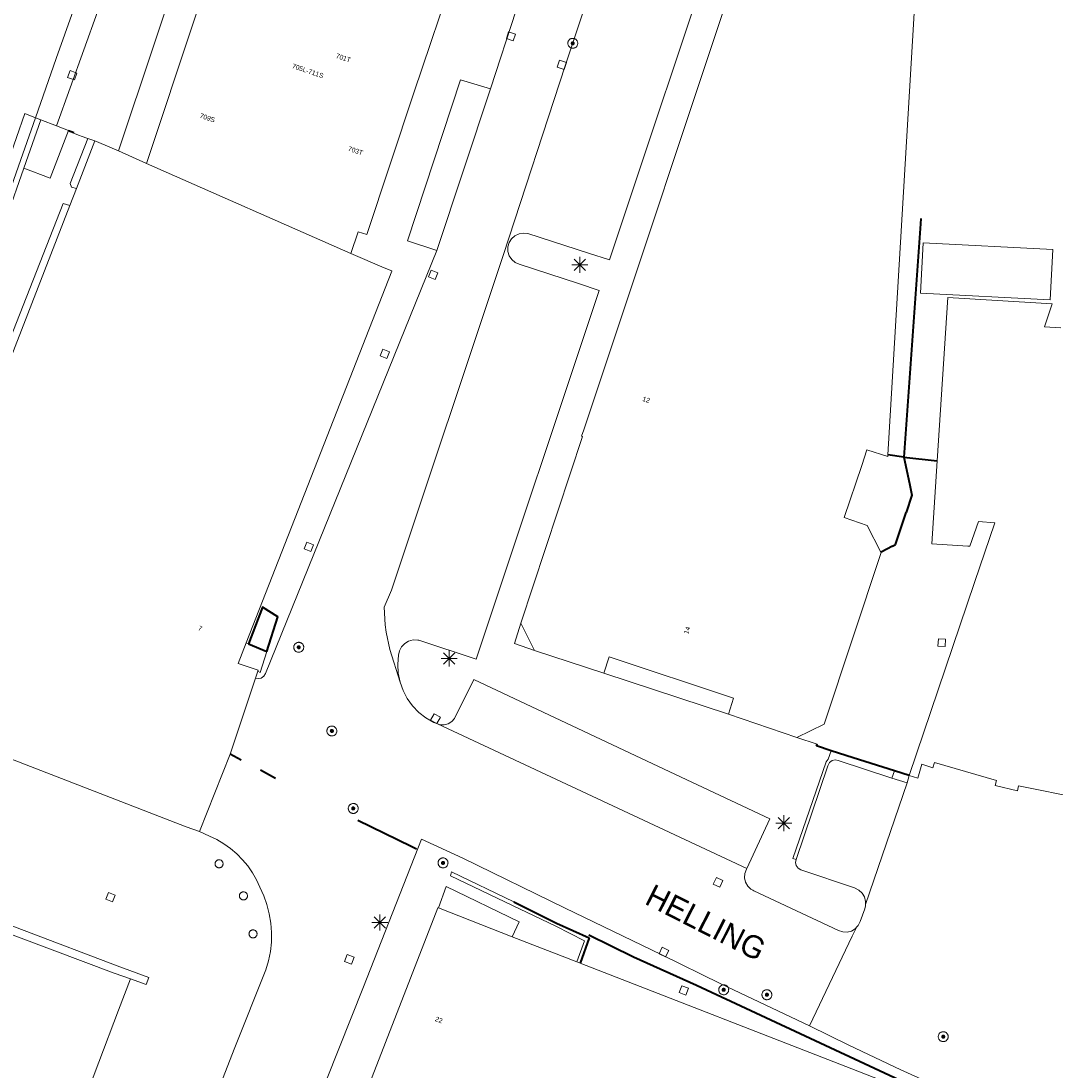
# Model space of a CAD drawing. Header units: metres. Extents: x 135779 to 137489, y 452643 to 455118.
# Tile 389 of 489: x 136792 to 136856, y 454290 to 454355. Entities that reach past the tile are written whole.
import ezdxf
from ezdxf.enums import TextEntityAlignment as Align

# ---------------------------------------------------------------- set-up
doc = ezdxf.new("R2010")
doc.units = ezdxf.units.M
doc.linetypes.add('DGN_Style_4', pattern=[89.853097, 44.898487, -22.449243, 0.056123, -22.449243])
for name, color, linetype, lineweight in [('KTop_BTD_Groenvoorziening', 62, 'Continuous', 13), ('KTop_GBI_Toegangstrap', 40, 'Continuous', 40), ('KTop_NAR_Huisnummer (t)', 7, 'Continuous', 13), ('KTop_NAR_Huisnummer tijdelijk (t)', 7, 'Continuous', 13), ('KTop_ORL_Weg_Straatnaam (t)', 7, 'Continuous', 13), ('KTop_OTD_Open verharding', 15, 'Continuous', 13), ('KTop_PAL_Afsluitpaal', 222, 'Continuous', 13), ('KTop_PAL_Lichtmast', 40, 'Continuous', 13), ('KTop_PND_Grondvlaksituatie van BAG-pand [tachy]', 1, 'Continuous', 13), ('KTop_PND_Pandscheiding', 40, 'Continuous', 13), ('KTop_PUT_Inspectie- of rioolput', 15, 'Continuous', 13), ('KTop_PUT_Kolk', 15, 'Continuous', 13), ('KTop_SHD_Hek (l)', 15, 'DGN_Style_4', 40), ('KTop_SHD_Kademuur', 16, 'Continuous', 13), ('KTop_SHD_Muur', 15, 'Continuous', 13), ('KTop_WGD_Parkeervlak', 251, 'Continuous', 13), ('KTop_WGD_Rijbaan_Lokale weg', 251, 'Continuous', 13), ('KTop_WGD_Voetpad', 251, 'Continuous', 13)]:
    doc.layers.add(name, color=color, linetype=linetype, lineweight=lineweight)
doc.styles.add('Style-ROVU', font='ROVU.shx')
doc.styles.add('Style-ROVUCURSIEF', font='ROVUCURSIEF.shx')

# ---------------------------------------------------------------- blocks, each defined once
blk = doc.blocks.new('PAL_Lichtmast')
at = {"layer": 'KTop_PAL_Lichtmast'}
for p, q in [((-0.354, -0.354), (0.354, 0.354)), ((0.354, -0.354), (-0.354, 0.354)), ((0, -0.5), (0, 0.5)), ((-0.5, 0), (0.5, 0))]:
    blk.add_line(p, q, dxfattribs=at)
blk = doc.blocks.new('PAL_Afsluitpaal')
at = {"layer": 'KTop_PAL_Afsluitpaal', "flags": 128}
blk.add_lwpolyline([(0.25, 0), (0.249, 0.026), (0.245, 0.052), (0.238, 0.077), (0.228, 0.102), (0.217, 0.125), (0.202, 0.147), (0.186, 0.167), (0.167, 0.186), (0.147, 0.202), (0.125, 0.217), (0.102, 0.228), (0.077, 0.238), (0.052, 0.245), (0.026, 0.249), (0, 0.25), (-0.026, 0.249), (-0.052, 0.245), (-0.077, 0.238), (-0.102, 0.228), (-0.125, 0.217), (-0.147, 0.202), (-0.167, 0.186), (-0.186, 0.167), (-0.202, 0.147), (-0.217, 0.125), (-0.228, 0.102), (-0.238, 0.077), (-0.245, 0.052), (-0.249, 0.026), (-0.25, 0), (-0.249, -0.026), (-0.245, -0.052), (-0.238, -0.077), (-0.228, -0.102), (-0.217, -0.125), (-0.202, -0.147), (-0.186, -0.167), (-0.167, -0.186), (-0.147, -0.202), (-0.125, -0.217), (-0.102, -0.228), (-0.077, -0.238), (-0.052, -0.245), (-0.026, -0.249), (0, -0.25), (0.026, -0.249), (0.052, -0.245), (0.077, -0.238), (0.102, -0.228), (0.125, -0.217), (0.147, -0.202), (0.167, -0.186), (0.186, -0.167), (0.202, -0.147), (0.217, -0.125), (0.228, -0.102), (0.238, -0.077), (0.245, -0.052), (0.249, -0.026), (0.25, 0)], dxfattribs=at)
blk = doc.blocks.new('PUT_Kolk')
at = {"layer": 'KTop_PUT_Kolk', "flags": 128}
blk.add_lwpolyline([(0.225, -0.225), (0.225, 0.225), (-0.225, 0.225), (-0.225, -0.225), (0.225, -0.225)], dxfattribs=at)
blk = doc.blocks.new('PUT_Inspectie-_of_rioolput')
at = {"layer": 'KTop_PUT_Inspectie- of rioolput', "flags": 128}
for points in [[(0.31, 0), (0.308, 0.032), (0.303, 0.064), (0.294, 0.095), (0.283, 0.126), (0.268, 0.155), (0.25, 0.182), (0.23, 0.207), (0.207, 0.23), (0.182, 0.25), (0.154, 0.268), (0.126, 0.283), (0.095, 0.294), (0.064, 0.303), (0.032, 0.308), (0, 0.309), (-0.032, 0.308), (-0.064, 0.303), (-0.096, 0.294), (-0.126, 0.283), (-0.155, 0.268), (-0.182, 0.25), (-0.207, 0.23), (-0.23, 0.207), (-0.25, 0.182), (-0.268, 0.154), (-0.283, 0.126), (-0.294, 0.095), (-0.303, 0.064), (-0.308, 0.032), (-0.309, 0), (-0.308, -0.032), (-0.303, -0.064), (-0.294, -0.096), (-0.283, -0.126), (-0.268, -0.155), (-0.25, -0.182), (-0.23, -0.207), (-0.207, -0.23), (-0.182, -0.25), (-0.155, -0.268), (-0.126, -0.283), (-0.096, -0.294), (-0.064, -0.303), (-0.032, -0.308), (0, -0.309), (0.032, -0.308), (0.064, -0.303), (0.095, -0.294), (0.126, -0.283), (0.155, -0.268), (0.182, -0.25), (0.207, -0.23), (0.23, -0.207), (0.25, -0.182), (0.268, -0.155), (0.283, -0.126), (0.294, -0.096), (0.303, -0.064), (0.308, -0.032), (0.31, 0)], [(0.095, 0), (0.094, 0.009), (0.092, 0.019), (0.09, 0.029), (0.086, 0.038), (0.082, 0.047), (0.076, 0.055), (0.07, 0.063), (0.063, 0.07), (0.055, 0.076), (0.047, 0.082), (0.038, 0.086), (0.029, 0.09), (0.019, 0.092), (0.009, 0.094), (0, 0.094), (-0.01, 0.094), (-0.02, 0.092), (-0.029, 0.09), (-0.039, 0.086), (-0.048, 0.082), (-0.056, 0.076), (-0.064, 0.07), (-0.071, 0.063), (-0.077, 0.055), (-0.082, 0.047), (-0.087, 0.038), (-0.09, 0.029), (-0.093, 0.019), (-0.094, 0.009), (-0.095, 0), (-0.094, -0.01), (-0.093, -0.02), (-0.09, -0.029), (-0.087, -0.039), (-0.082, -0.048), (-0.077, -0.056), (-0.071, -0.064), (-0.064, -0.071), (-0.056, -0.077), (-0.047, -0.082), (-0.039, -0.087), (-0.029, -0.09), (-0.02, -0.093), (-0.01, -0.094), (0, -0.095), (0.009, -0.094), (0.019, -0.093), (0.029, -0.09), (0.038, -0.087), (0.047, -0.082), (0.055, -0.077), (0.063, -0.071), (0.07, -0.064), (0.076, -0.056), (0.082, -0.047), (0.086, -0.039), (0.09, -0.029), (0.092, -0.02), (0.094, -0.01), (0.095, 0)], [(0.035, 0), (0.034, 0.003), (0.034, 0.007), (0.033, 0.01), (0.031, 0.014), (0.03, 0.017), (0.028, 0.02), (0.026, 0.023), (0.023, 0.026), (0.02, 0.028), (0.017, 0.03), (0.014, 0.031), (0.01, 0.033), (0.007, 0.034), (0.003, 0.034), (0, 0.034), (-0.004, 0.034), (-0.007, 0.034), (-0.011, 0.033), (-0.014, 0.031), (-0.018, 0.03), (-0.021, 0.028), (-0.023, 0.026), (-0.026, 0.023), (-0.028, 0.02), (-0.03, 0.017), (-0.032, 0.014), (-0.033, 0.01), (-0.034, 0.007), (-0.035, 0.003), (-0.035, 0), (-0.035, -0.004), (-0.034, -0.007), (-0.033, -0.011), (-0.032, -0.014), (-0.03, -0.018), (-0.028, -0.021), (-0.026, -0.023), (-0.023, -0.026), (-0.021, -0.028), (-0.017, -0.03), (-0.014, -0.032), (-0.011, -0.033), (-0.007, -0.034), (-0.004, -0.035), (0, -0.035), (0.003, -0.035), (0.007, -0.034), (0.01, -0.033), (0.014, -0.032), (0.017, -0.03), (0.02, -0.028), (0.023, -0.026), (0.026, -0.023), (0.028, -0.021), (0.03, -0.017), (0.031, -0.014), (0.033, -0.011), (0.034, -0.007), (0.034, -0.004), (0.035, 0)], [(0.01, 0.02), (0.007, 0.02), (0.005, 0.021), (0.003, 0.022), (0.001, 0.022), (-0.001, 0.022), (-0.004, 0.022), (-0.006, 0.021), (-0.008, 0.02), (-0.01, 0.019), (-0.012, 0.018), (-0.014, 0.017), (-0.016, 0.015), (-0.017, 0.013), (-0.019, 0.012), (-0.02, 0.009), (-0.021, 0.007), (-0.022, 0.005), (-0.022, 0.003), (-0.022, 0.001), (-0.022, -0.001), (-0.022, -0.004), (-0.022, -0.006), (-0.021, -0.008), (-0.02, -0.01), (-0.019, -0.012), (-0.017, -0.014), (-0.016, -0.016), (-0.014, -0.017), (-0.012, -0.019), (-0.01, -0.02), (-0.008, -0.021), (-0.006, -0.022), (-0.003, -0.022), (-0.001, -0.022), (0.001, -0.022), (0.003, -0.022), (0.005, -0.022), (0.008, -0.021), (0.01, -0.02), (0.012, -0.019), (0.014, -0.017), (0.015, -0.016), (0.017, -0.014), (0.018, -0.012), (0.02, -0.01), (0.02, -0.008), (0.021, -0.006), (0.022, -0.003), (0.022, -0.001), (0.022, 0.001), (0.022, 0.003), (0.021, 0.005), (0.02, 0.008), (0.019, 0.01), (0.018, 0.012), (0.017, 0.014), (0.015, 0.015), (0.013, 0.017), (0.012, 0.018), (0.01, 0.02)]]:
    blk.add_lwpolyline(points, dxfattribs=at)

msp = doc.modelspace()

# ---------------------------------------------------------------- linework, layer by layer
at = {"layer": 'KTop_BTD_Groenvoorziening', "flags": 128}
for points in [[(136793.223, 454349.057), (136792.168, 454346.044)], [(136794.952, 454348.387), (136794.203, 454348.677)], [(136796.599, 454347.75), (136796.146, 454347.906)]]:
    msp.add_lwpolyline(points, dxfattribs=at)
at = {"layer": 'KTop_GBI_Toegangstrap', "flags": 128}
for points in [[(136807.285, 454315.964), (136807.975, 454318.132), (136807.033, 454318.736), (136806.163, 454316.448)], [(136806.163, 454316.448), (136807.285, 454315.964)]]:
    msp.add_lwpolyline(points, dxfattribs=at)
at = {"layer": 'KTop_OTD_Open verharding', "flags": 128}
for points in [[(136846.198, 454308.095), (136846.352, 454308.551), (136843.799, 454309.353), (136842.429, 454309.791)], [(136785.724, 454300.493), (136792.005, 454298.134), (136797.793, 454295.947), (136798.81, 454295.591)]]:
    msp.add_lwpolyline(points, dxfattribs=at)
at = {"layer": 'KTop_PND_Grondvlaksituatie van BAG-pand [tachy]', "flags": 128}
for points in [[(136812.533, 454340.746), (136812.981, 454342.094), (136813.521, 454341.924), (136816.452, 454350.738), (136819.072, 454358.565), (136818.874, 454358.629), (136819.087, 454359.356), (136823.194, 454371.584), (136829.478, 454390.383), (136835.088, 454407.177), (136837.385, 454414.048), (136831.876, 454415.901), (136829.597, 454416.661), (136824.148, 454418.462), (136822.69, 454414.171), (136822.049, 454412.26), (136816.217, 454394.818), (136815.365, 454392.269), (136808.85, 454372.818), (136806.699, 454366.358), (136805.618, 454363.123), (136805.401, 454363.162), (136802.786, 454355.332), (136799.808, 454346.351)], [(136837.08, 454360), (136827.02, 454329.76), (136826.89, 454329.37), (136826.94, 454329.35), (136823.1, 454317.74)], [(136840.29, 454310.62), (136841.99, 454311.45), (136845.53, 454322.12), (136845.518, 454322.144), (136844.67, 454323.82), (136843.23, 454324.3), (136844.32, 454327.54), (136844.65, 454328.53), (136845.95, 454328.1), (136845.956, 454328.201), (136847.627, 454356.397), (136847.63, 454356.46), (136837.08, 454360)], [(136795.447, 454344.793), (136796.599, 454347.75)], [(136796.599, 454347.75), (136796.842, 454347.658), (136798.061, 454347.121)], [(136799.808, 454346.351), (136798.061, 454347.121)], [(136795.447, 454344.793), (136795.031, 454343.727)], [(136789.051, 454328.386), (136790.024, 454330.877), (136795.031, 454343.727)], [(136848.149, 454341.402), (136847.987, 454338.263), (136856.054, 454337.846), (136856.216, 454340.985), (136848.149, 454341.402)], [(136806.016, 454316.511), (136815.067, 454339.637), (136815.072, 454339.651), (136814.597, 454339.837), (136812.533, 454340.746)], [(136856.72, 454336.11), (136855.69, 454336.17), (136856.17, 454337.6), (136849.69, 454338.01), (136849.02, 454327.834), (136848.68, 454322.67), (136850.925, 454322.528), (136851.06, 454322.52), (136851.59, 454324.06), (136852.6, 454323.97), (136851.341, 454320.253), (136847.28, 454308.26)], [(136823.1, 454317.74), (136823.95, 454316.04)], [(136806.73, 454314.734), (136806.753, 454314.803), (136805.51, 454315.218), (136806.016, 454316.511)], [(136823.95, 454316.04), (136828.27, 454314.63)], [(136828.27, 454314.63), (136828.6, 454315.63), (136836.34, 454313.06), (136836.02, 454312.07)], [(136806.591, 454314.317), (136806.73, 454314.734)], [(136803.098, 454304.757), (136805.008, 454309.576), (136805.157, 454310.022), (136806.591, 454314.317)], [(136782.875, 454312.562), (136783.149, 454312.456), (136802.28, 454305.054), (136803.098, 454304.757)], [(136836.02, 454312.07), (136840.29, 454310.62)], [(136847.28, 454308.26), (136847.81, 454308.09), (136848.07, 454308.95), (136848.75, 454308.72), (136848.86, 454309.05), (136852.7, 454307.94), (136852.62, 454307.63), (136854.01, 454307.29), (136854.07, 454307.6), (136858, 454306.81), (136857.95, 454306.51), (136859.37, 454306.3), (136859.4, 454306.62), (136863.38, 454306.16), (136863.36, 454305.84), (136864.07, 454305.78), (136864.02, 454304.88)], [(136817.974, 454300.007), (136817.933, 454300.023), (136809.716, 454278.87)], [(136822.562, 454298.22), (136817.974, 454300.007)], [(136826.581, 454296.655), (136822.562, 454298.22)], [(136826.581, 454296.655), (136826.795, 454296.572)], [(136866.818, 454277.917), (136867.836, 454280.552), (136844.074, 454289.842), (136826.795, 454296.572)]]:
    msp.add_lwpolyline(points, dxfattribs=at)
at = {"layer": 'KTop_PND_Pandscheiding', "flags": 128}
msp.add_lwpolyline([(136799.808, 454346.351), (136812.533, 454340.746)], dxfattribs=at)
at = {"layer": 'KTop_SHD_Hek (l)', "flags": 128}
for points in [[(136794.952, 454348.387), (136795.284, 454348.267)], [(136848.004, 454342.917), (136847.98, 454342.59), (136846.95, 454328.07)], [(136846.95, 454328.07), (136845.956, 454328.201)], [(136846.95, 454328.07), (136847.304, 454326.426), (136847.45, 454325.69)], [(136846.95, 454328.07), (136849.02, 454327.834)], [(136847.45, 454325.69), (136847.09, 454324.61)], [(136846.232, 454322.525), (136846.43, 454322.63), (136847.09, 454324.61)], [(136846.232, 454322.525), (136845.541, 454322.156)], [(136842.429, 454309.791), (136841.506, 454310.087), (136841.55, 454310.21)], [(136805.695, 454309.207), (136805.008, 454309.576)], [(136843.799, 454309.353), (136842.429, 454309.791)], [(136846.352, 454308.551), (136843.799, 454309.353)], [(136807.84, 454308.067), (136806.898, 454308.579)], [(136847.28, 454308.26), (136846.352, 454308.551)], [(136812.966, 454305.481), (136816.278, 454303.847)], [(136816.278, 454303.847), (136816.613, 454303.681)], [(136864.083, 454279.251), (136864.396, 454284.23), (136861.395, 454284.468), (136860.315, 454284.632), (136858.522, 454284.969), (136856.746, 454285.384), (136854.989, 454285.877), (136853.256, 454286.446), (136851.55, 454287.09), (136849.873, 454287.809), (136834.043, 454295.191), (136830.109, 454296.935), (136816.613, 454303.681)], [(136822.677, 454300.383), (136825.33, 454299.067), (136827.352, 454298.141), (136826.795, 454296.572)]]:
    msp.add_lwpolyline(points, dxfattribs=at)
at = {"layer": 'KTop_SHD_Kademuur', "flags": 128}
for points in [[(136792.904, 454349.181), (136792.23, 454349.463), (136791.19, 454346.469), (136789.204, 454340.883), (136786.868, 454334.234), (136785.5, 454330.35)], [(136792.904, 454349.181), (136791.845, 454346.167), (136789.655, 454339.995)]]:
    msp.add_lwpolyline(points, dxfattribs=at)
at = {"layer": 'KTop_SHD_Muur', "flags": 128}
msp.add_lwpolyline([(136826.795, 454296.572), (136827.352, 454298.141), (136825.33, 454299.067), (136822.677, 454300.383), (136818.791, 454302.264), (136818.719, 454302.005), (136822.575, 454300.17), (136825.28, 454298.864), (136827.069, 454297.966), (136826.581, 454296.655)], dxfattribs=at)
at = {"layer": 'KTop_WGD_Parkeervlak', "flags": 128}
for points in [[(136840.24, 454303.02), (136842.22, 454308.86), (136842.231, 454308.903), (136842.326, 454309.068), (136842.479, 454309.18), (136842.664, 454309.219), (136842.85, 454309.18), (136846.198, 454308.095)], [(136847.14, 454307.79), (136846.198, 454308.095)]]:
    msp.add_lwpolyline(points, dxfattribs=at)
at = {"layer": 'KTop_WGD_Rijbaan_Lokale weg', "flags": 128}
for points in [[(136829.923, 454364.228), (136829.81, 454364.25), (136825.87, 454352.41), (136822.02, 454340.67), (136815.051, 454319.777), (136814.602, 454318.738), (136814.666, 454317.627), (136814.717, 454317.164), (136814.952, 454316.088), (136815.589, 454314.065)], [(136822.815, 454355.88), (136821.211, 454350.985)], [(136817.881, 454340.933), (136821.211, 454350.985)], [(136817.881, 454340.933), (136807.218, 454314.595), (136807.109, 454314.429), (136806.945, 454314.319), (136806.75, 454314.282), (136806.591, 454314.317)], [(136817.915, 454311.46), (136817.687, 454311.559), (136817.199, 454311.837), (136816.756, 454312.181), (136816.366, 454312.584), (136816.037, 454313.039), (136815.777, 454313.536), (136815.589, 454314.065)], [(136817.915, 454311.46), (136837.171, 454302.465)], [(136847.28, 454308.26), (136847.14, 454307.79)], [(136844.558, 454300.214), (136847.14, 454307.79)], [(136803.098, 454304.757), (136803.723, 454304.479), (136804.181, 454304.258), (136804.619, 454303.999), (136805.033, 454303.703), (136805.42, 454303.374), (136805.777, 454303.012), (136806.102, 454302.621), (136806.393, 454302.203), (136806.647, 454301.763), (136806.862, 454301.302), (136807.106, 454300.767), (136807.302, 454300.212), (136807.447, 454299.642), (136807.542, 454299.062), (136807.585, 454298.475), (136807.576, 454297.887), (136807.514, 454297.302), (136807.401, 454296.725), (136807.237, 454296.16), (136805.311, 454291.331), (136800.717, 454279.548)], [(136804.194, 454231.228), (136801.532, 454229.103), (136801.64, 454230.818), (136802.283, 454241.8), (136802.677, 454247.547), (136803.279, 454257.371), (136803.742, 454265.495), (136804.095, 454271.655), (136807.354, 454279.968), (136811.001, 454289.311), (136813.305, 454295.105), (136816.93, 454304.296), (136819.484, 454303.097), (136825.871, 454299.998), (136831.841, 454297.106), (136835.549, 454295.293), (136841.063, 454292.662)], [(136844.014, 454298.828), (136843.912, 454298.714), (136843.678, 454298.571), (136843.413, 454298.502), (136843.139, 454298.512), (136842.88, 454298.6), (136837.6, 454301.08), (136837.551, 454301.108), (136837.429, 454301.179), (136837.231, 454301.372), (136837.096, 454301.614), (136837.035, 454301.884), (136837.054, 454302.16), (136837.15, 454302.42), (136837.171, 454302.465)], [(136844.014, 454298.828), (136844.095, 454298.918), (136844.215, 454299.161), (136844.51, 454299.95), (136844.557, 454300.131), (136844.558, 454300.214)], [(136841.063, 454292.662), (136843.735, 454298.244), (136844.014, 454298.828)], [(136849.521, 454288.684), (136846.763, 454289.923), (136843.519, 454291.477), (136841.063, 454292.662)]]:
    msp.add_lwpolyline(points, dxfattribs=at)
at = {"layer": 'KTop_WGD_Voetpad', "flags": 128}
for points in [[(136792.904, 454349.181), (136794.174, 454352.885), (136803.167, 454378.114), (136811.973, 454402.555), (136814.119, 454408.481), (136814.057, 454408.498)], [(136803.493, 454374.436), (136801.314, 454368.367), (136797.61, 454358.173), (136794.203, 454348.677)], [(136798.061, 454347.121), (136806.805, 454373.27)], [(136815.589, 454314.065), (136815.479, 454314.615), (136815.448, 454315.176), (136815.496, 454315.735), (136815.549, 454316.005), (136815.679, 454316.26), (136815.875, 454316.469), (136816.121, 454316.616), (136816.397, 454316.689), (136816.683, 454316.684), (136816.754, 454316.67), (136820.325, 454315.484), (136827.986, 454338.437), (136826.69, 454338.87), (136823.01, 454340.07), (136822.754, 454340.185), (136822.54, 454340.368), (136822.387, 454340.603), (136822.305, 454340.872), (136822.302, 454341.153), (136822.378, 454341.424), (136822.527, 454341.662), (136822.736, 454341.849), (136822.99, 454341.97), (136823.267, 454342.015), (136823.546, 454341.98), (136827.32, 454340.77), (136828.62, 454340.336), (136835.662, 454361.435)], [(136821.211, 454350.985), (136819.356, 454351.554), (136816.052, 454341.534), (136817.881, 454340.933)], [(136793.223, 454349.057), (136792.904, 454349.181)], [(136794.203, 454348.677), (136793.223, 454349.057)], [(136792.168, 454346.044), (136793.805, 454345.42), (136794.952, 454348.387)], [(136794.952, 454348.387), (136795.115, 454348.328), (136795.284, 454348.267), (136795.269, 454348.223), (136795.644, 454348.085), (136795.738, 454348.047), (136796.146, 454347.906)], [(136796.146, 454347.906), (136795.05, 454345.093), (136795.127, 454344.877), (136795.447, 454344.793)], [(136789.995, 454339.868), (136791.108, 454343.015), (136792.168, 454346.044)], [(136795.031, 454343.727), (136794.619, 454343.853), (136788.598, 454328.567), (136789.051, 454328.386)], [(136823.95, 454316.04), (136822.7, 454316.46), (136823.1, 454317.74)], [(136806.016, 454316.511), (136806.163, 454316.448)], [(136807.285, 454315.964), (136806.873, 454314.668), (136806.73, 454314.734)], [(136836.02, 454312.07), (136828.27, 454314.63)], [(136837.171, 454302.465), (136838.61, 454305.56), (136831.32, 454308.98), (136820.18, 454314.23), (136818.966, 454311.802), (136818.801, 454311.603), (136818.584, 454311.464), (136818.334, 454311.397), (136818.076, 454311.409), (136817.915, 454311.46)], [(136842.429, 454309.791), (136841.506, 454310.087), (136841.55, 454310.21), (136840.29, 454310.62)], [(136842.429, 454309.791), (136842.23, 454309.27), (136842.1, 454309.11), (136840.043, 454303.087), (136840.24, 454303.02)], [(136840.24, 454303.02), (136840.204, 454302.829), (136840.247, 454302.64), (136840.362, 454302.483), (136840.53, 454302.386), (136843.88, 454301.25), (136844.134, 454301.123), (136844.342, 454300.931), (136844.489, 454300.689), (136844.562, 454300.415), (136844.558, 454300.214)], [(136798.81, 454295.591), (136799.791, 454295.247), (136799.943, 454295.685), (136797.974, 454296.411), (136792.199, 454298.603), (136785.899, 454300.992)], [(136822.562, 454298.22), (136823.007, 454299.134), (136818.466, 454301.344), (136817.974, 454300.007)], [(136794.906, 454285.275), (136796.841, 454290.414), (136798.069, 454293.642), (136798.81, 454295.591)]]:
    msp.add_lwpolyline(points, dxfattribs=at)

# ---------------------------------------------------------------- block references
at = {"layer": 'KTop_PAL_Afsluitpaal'}
for p in [(136804.319, 454302.757), (136805.84, 454300.76), (136806.434, 454298.392)]:
    msp.add_blockref('PAL_Afsluitpaal', p, dxfattribs=at)
at = {"layer": 'KTop_PAL_Lichtmast'}
for p in [(136826.771, 454340.03), (136818.651, 454315.53), (136839.481, 454305.29), (136814.329, 454299.102)]:
    msp.add_blockref('PAL_Lichtmast', p, dxfattribs=at)
at = {"layer": 'KTop_PUT_Inspectie- of rioolput'}
for p, rotation in [((136826.336, 454353.821), 341.5940910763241), ((136809.282, 454316.231), 157.959322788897), ((136811.341, 454311.022), 244.0070491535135), ((136812.672, 454306.2), 64.00704914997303), ((136818.262, 454302.811), 320.2418199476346), ((136835.731, 454294.913), 64.49190017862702), ((136838.419, 454294.605), 244.4919001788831), ((136849.396, 454291.996), 245.8085446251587)]:
    msp.add_blockref('PUT_Inspectie-_of_rioolput', p, dxfattribs=dict(at, rotation=rotation))
at = {"layer": 'KTop_PUT_Kolk'}
for p, rotation in [((136822.49, 454354.256), 161.8569971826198), ((136825.658, 454352.483), 341.5940910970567), ((136795.183, 454351.832), 340.2628944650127), ((136817.642, 454339.414), 157.9593227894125), ((136814.635, 454334.496), 337.959322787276), ((136809.906, 454322.487), 337.9593227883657), ((136849.307, 454316.52), 266.5755408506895), ((136817.787, 454311.789), 240.3310406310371), ((136835.381, 454301.601), 64.9614458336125), ((136797.568, 454300.682), 249.2148857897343), ((136812.428, 454296.808), 338.4753483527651), ((136832.011, 454297.265), 243.9440105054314), ((136833.248, 454294.878), 248.7195772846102)]:
    msp.add_blockref('PUT_Kolk', p, dxfattribs=dict(at, rotation=rotation))

# ---------------------------------------------------------------- texts
at = {"layer": 'KTop_NAR_Huisnummer (t)', "style": 'Style-ROVU'}
for s, rotation, p in [('701T', 341.5, (136812.508, 454352.765)), ('705L-711S', 341.5, (136810.807, 454351.786)), ('709S', 341.5, (136804.056, 454349.032)), ('703T', 341.5, (136813.262, 454346.986)), ('7', 337.8, (136803.25, 454317.369))]:
    msp.add_text(s, height=0.3, rotation=rotation, dxfattribs=at).set_placement(p, align=Align.MIDDLE_RIGHT)
at = {"layer": 'KTop_NAR_Huisnummer tijdelijk (t)', "style": 'Style-ROVUCURSIEF'}
for s, rotation, p in [('12', 341.7, (136830.688, 454331.714)), ('14', 71.6, (136833.376, 454317.072)), ('22', 338.7, (136817.789, 454293.123))]:
    msp.add_text(s, height=0.3, rotation=rotation, dxfattribs=at).set_placement(p, align=Align.MIDDLE_LEFT)
at = {"layer": 'KTop_ORL_Weg_Straatnaam (t)', "style": 'Style-ROVU'}
msp.add_text('HELLING', height=1.4, rotation=332.99935, dxfattribs=at).set_placement((136830.739, 454300.296))

doc.saveas('drawing.dxf')
